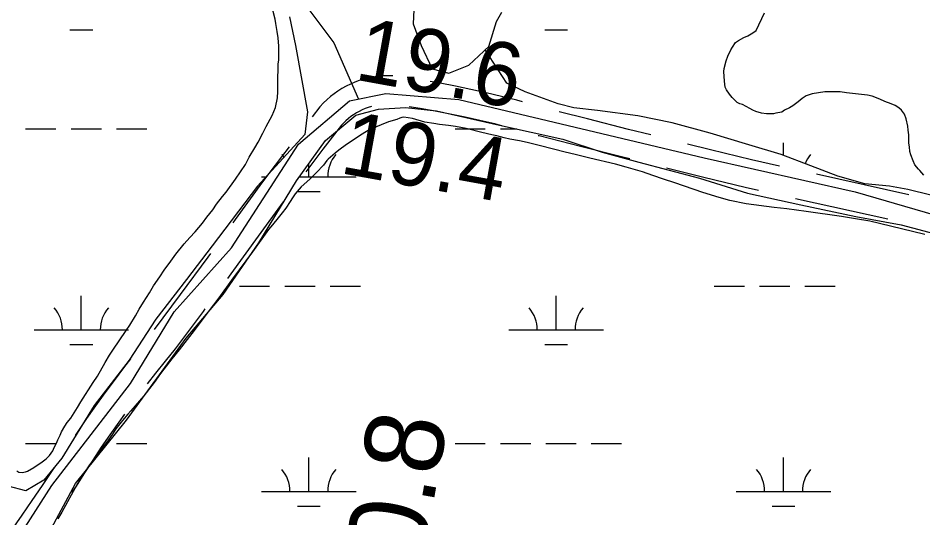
# Model space of a CAD drawing. Extents: x 3445503 to 3483459, y 540493 to 566012.
# Drawn here: x 3467479 to 3468436, y 549229 to 549757 of the extents above; entities that cross this region are included whole.
import ezdxf

# ---------------------------------------------------------------- set-up
doc = ezdxf.new("R2010")
doc.units = 0
for name, color, linetype in [('V-RIVR-RANG', 7, 'Continuous'), ('V-RIVR-RANG-IDEN', 7, 'Continuous'), ('V-ROAD-CNTR', 7, 'Continuous'), ('V-SITE-VEGE', 7, 'Continuous'), ('V-TOPO-SHOR', 7, 'Continuous'), ('V-WETL-SWMP', 7, 'Continuous')]:
    doc.layers.add(name, color=color, linetype=linetype)

msp = doc.modelspace()

# ---------------------------------------------------------------- linework, layer by layer
at = {"layer": 'V-ROAD-CNTR'}
for p, q in [((3468420.94, 549570.2), (3468323.33, 549591.9)), ((3468398.71, 549544.41), (3468301.09, 549566.11))]:
    msp.add_line(p, q, dxfattribs=at)
for points in [[(3466015.32, 550250.16), (3466176.52, 550239.53), (3466313.13, 550210.46), (3466538, 550164.12), (3466728.69, 550123.32), (3467026.41, 550051.88), (3467254.92, 550001.29), (3467388.93, 549970.04), (3467501.2, 549941.62), (3467651.94, 549870.01), (3467778.36, 549777.82), (3467813.07, 549731.01), (3467839.3, 549671.4)], [(3467875.53, 549695.98), (3467874.4, 549696.04), (3467869.4, 549696.08), (3467864.4, 549695.85), (3467859.42, 549695.37), (3467854.47, 549694.63), (3467849.57, 549693.64), (3467844.72, 549692.4), (3467839.94, 549690.91), (3467835.24, 549689.18), (3467830.64, 549687.22), (3467826.15, 549685.01), (3467821.77, 549682.59), (3467817.52, 549679.93), (3467813.42, 549677.07), (3467809.48, 549674), (3467805.69, 549670.74), (3467802.07, 549667.28), (3467798.38, 549663.36), (3467790.19, 549652.72)], [(3468012.66, 549668.47), (3468006.42, 549670.16), (3467990.37, 549674.24), (3467974.26, 549678.08), (3467958.09, 549681.68), (3467941.87, 549685.03), (3467925.61, 549688.14), (3467915.04, 549689.99)], [(3466879.8, 548949.59), (3466982.68, 548970.19), (3467120.15, 549005.79), (3467157.43, 549020.81), (3467223.16, 549030.94), (3467282.72, 549038.37), (3467345.32, 549050.13), (3467382.61, 549083.52), (3467447.06, 549157.34), (3467514.94, 549262.94), (3467598.3, 549370.65), (3467644.35, 549446.62), (3467705.07, 549514.19), (3467775.76, 549623.88), (3467829.59, 549669.42), (3467868.15, 549677.3), (3467945.3, 549671.1), (3468204.49, 549609.21), (3468364.09, 549573.5), (3468501.31, 549533.7)], [(3467853.09, 549663.57), (3467852.89, 549663.52), (3467849.59, 549662.5), (3467846.33, 549661.3), (3467843.15, 549659.93), (3467840.03, 549658.41), (3467837.01, 549656.73), (3467834.07, 549654.9), (3467831.23, 549652.91), (3467828.49, 549650.78), (3467825.86, 549648.52), (3467823.36, 549646.12), (3467821.23, 549643.88), (3467801.63, 549618.39), (3467783.5, 549594.63)], [(3467990.57, 549643.24), (3467983.19, 549645.11), (3467967.52, 549648.84), (3467951.8, 549652.34), (3467936.02, 549655.6), (3467920.2, 549658.63), (3467904.33, 549661.41), (3467892.64, 549663.28)], [(3468148.21, 549633.48), (3468124.52, 549639.41), (3468081.15, 549650.37), (3468051.26, 549657.99)], [(3468126.08, 549608.1), (3468117.21, 549610.32), (3468073.77, 549621.29), (3468030.16, 549632.41), (3468029.15, 549632.7)], [(3467765.86, 549620.97), (3467757.8, 549610.41), (3467737.81, 549583.99), (3467708.91, 549544.05), (3467706.38, 549540.59)], [(3468284.28, 549600.57), (3468254.64, 549607.16), (3468211.34, 549617.79), (3468187.02, 549623.82)], [(3468262.05, 549574.78), (3468247.81, 549577.95), (3468204.16, 549588.66), (3468164.88, 549598.4)], [(3467759.42, 549562.68), (3467733.18, 549526.41), (3467704.13, 549486.64), (3467700.58, 549481.83)], [(3467682.79, 549508.29), (3467679.95, 549504.39), (3467650.81, 549464.87), (3467623.31, 549427.91)], [(3467676.85, 549449.63), (3467674.92, 549447.01), (3467645.33, 549407.25), (3467634.78, 549394.38), (3467624.67, 549381.73), (3467615.85, 549370.42)], [(3467598.3, 549396.7), (3467590.93, 549387.25), (3467580.91, 549374.06), (3467571.05, 549360.75), (3467561.35, 549347.32), (3467551.81, 549333.78), (3467542.44, 549320.11), (3467539.55, 549315.8)], [(3467591.9, 549338.38), (3467585.77, 549329.91), (3467576.45, 549316.66), (3467567.28, 549303.3), (3467558.29, 549289.83), (3467549.45, 549276.25), (3467540.61, 549262.29), (3467536, 549255.49)], [(3467517.75, 549282.26), (3467515.51, 549278.73), (3467504.87, 549263.02), (3467494.05, 549247.19), (3467483.17, 549231.41), (3467471.96, 549215.31), (3467462.13, 549199.25)]]:
    msp.add_lwpolyline(points, dxfattribs=at)
at = {"layer": 'V-SITE-VEGE'}
for points in [[(3467477.87, 549278.6), (3467480.31, 549277.08), (3467483.85, 549276.67), (3467487.15, 549277.35), (3467489.35, 549278.03), (3467496.17, 549281.84), (3467504.96, 549287.87), (3467508.91, 549290.99), (3467512.63, 549294.56), (3467516.12, 549299.45), (3467517.64, 549303.21), (3467520.03, 549307.86), (3467521.33, 549311.19), (3467523.72, 549316.06), (3467525.24, 549319.61), (3467528.73, 549325.6), (3467531.35, 549329.37), (3467535.06, 549334.04), (3467542.26, 549345.36), (3467545.52, 549351.35), (3467558.83, 549371.77), (3467563.19, 549378.65), (3467571.47, 549393.07), (3467576.05, 549400.83), (3467579.54, 549406.16), (3467593.73, 549426.81), (3467597.43, 549432.58), (3467603.32, 549442.34), (3467607.24, 549449.44), (3467612.04, 549456.77), (3467618.36, 549466.75), (3467622.5, 549474.07), (3467629.27, 549483.62), (3467633.85, 549490.72), (3467640.84, 549500.06), (3467646.08, 549507.6), (3467654.83, 549518.49), (3467660.74, 549525.16), (3467666.65, 549531.17), (3467674.31, 549540.29), (3467678.9, 549546.51), (3467685.24, 549554.51), (3467689.17, 549560.28), (3467695.29, 549568.28), (3467699.44, 549573.17), (3467709.05, 549586.71), (3467719.75, 549602.26), (3467723.66, 549610.02), (3467729.55, 549619.78), (3467733.03, 549625.77), (3467738.04, 549635.3), (3467741.51, 549642.4), (3467748.04, 549654.15), (3467751.51, 549662.35), (3467753.64, 549672.75), (3467754.02, 549679.59), (3467753.9, 549695.71), (3467754.3, 549701.02), (3467754.46, 549708.31), (3467754.87, 549712.94), (3467755.02, 549721.12), (3467754.97, 549727.3), (3467754.24, 549736.12), (3467753.3, 549742.97), (3467751.91, 549751.35), (3467750.99, 549755.75), (3467748.71, 549765.45)], [(3468420.36, 549638.44), (3468419.89, 549642.85), (3468418.28, 549650.56), (3468416.47, 549655.41), (3468413.35, 549659.58), (3468410.24, 549662.2), (3468406.46, 549664.6), (3468402.47, 549666.56), (3468395.61, 549668.93), (3468390.29, 549671.32), (3468382.32, 549674.34), (3468377.45, 549675.41), (3468355.13, 549677.89), (3468348.28, 549678.94), (3468338.34, 549679.08), (3468332.15, 549679.03), (3468318.7, 549676.93), (3468312.53, 549674.9), (3468308.36, 549671.99), (3468303.97, 549668.43), (3468298.48, 549664.41), (3468294.75, 549662.17), (3468289.69, 549659.7), (3468286.61, 549657.69), (3468280.44, 549656.54), (3468278.02, 549655.85), (3468270.51, 549655.8), (3468265.21, 549656.42), (3468259.23, 549658.14), (3468256.12, 549659.66), (3468252.8, 549661.62), (3468245.04, 549665.53), (3468242.16, 549666.39), (3468239.5, 549667.92), (3468237.94, 549669.23), (3468234.16, 549673.17), (3468231.26, 549676.68), (3468228.13, 549681.07), (3468226.78, 549684.16), (3468226.07, 549690.33), (3468225.32, 549700.7), (3468225.74, 549703.8), (3468227.89, 549711.99), (3468229.62, 549716.86), (3468232.65, 549723.51), (3468234.62, 549726.39), (3468237.67, 549731.28), (3468240.75, 549733.29), (3468246.46, 549736.42), (3468250.64, 549738.45), (3468255.92, 549741.58), (3468259.65, 549744.04), (3468268.56, 549762.44)], [(3468437.78, 549528.12), (3468401.71, 549537.11), (3468379.81, 549542.24), (3468364.55, 549544.99), (3468349.74, 549547.3), (3468312.6, 549552.75), (3468292.04, 549555.24), (3468278.56, 549556.67), (3468248.94, 549560.63), (3468231.9, 549564.25), (3468220.4, 549567.47), (3468203.13, 549572.64), (3468173.68, 549582.78), (3468161.73, 549586.66), (3468150.21, 549590.77), (3468139.36, 549594.44), (3468122.1, 549599.6), (3468110.81, 549602.6), (3468083.82, 549609.01), (3468068.33, 549612.86), (3468057.72, 549615.2), (3468031.61, 549622.06), (3468017.67, 549625.49), (3468009.48, 549627.41), (3467999.09, 549629.09), (3467993.12, 549630.37), (3467985.37, 549632.52), (3467980.06, 549633.8), (3467969.44, 549636.15), (3467953.07, 549640.43), (3467941.79, 549642.55), (3467934.49, 549643.6), (3467924.77, 549644.62), (3467918.8, 549645.46), (3467909.29, 549647.15), (3467896.23, 549650.8), (3467887.17, 549652.28), (3467884.96, 549652.04), (3467882.98, 549651.14), (3467879.68, 549650.01), (3467870.87, 549647.29), (3467863.16, 549644.14), (3467850.62, 549638.74), (3467842.93, 549634.26), (3467826.45, 549623.53), (3467818.33, 549617.5), (3467814.38, 549614.38), (3467809.77, 549610.15), (3467807.14, 549607.92), (3467805.61, 549606.36), (3467802.11, 549601.7), (3467794.89, 549593.69), (3467787.88, 549586.79), (3467778.45, 549578.54), (3467772.32, 549571.43), (3467769.27, 549566.99), (3467767.09, 549563), (3467762.51, 549556.11), (3467758.35, 549551.22), (3467754.42, 549545.89), (3467748.29, 549538.34), (3467743.92, 549533.44), (3467727.32, 549510.12), (3467712.9, 549491.02), (3467706.78, 549482.58), (3467691.71, 549461.26), (3467674.66, 549439.27), (3467664.4, 549425.27), (3467660.68, 549420.61), (3467649.75, 549406.39), (3467641.88, 549396.83), (3467630.08, 549381.28), (3467623.08, 549371.73), (3467612.16, 549357.73), (3467598.59, 549341.72), (3467595.3, 549338.39), (3467589.62, 549331.71), (3467582.84, 549322.83)], [(3468436.86, 549591.09), (3468432.62, 549595.91), (3468431.07, 549597.45), (3468427.27, 549602.06), (3468425.48, 549606.02), (3468423.22, 549612.4), (3468422.09, 549615.92), (3468421.61, 549621), (3468421.13, 549624.75), (3468421.06, 549633.58), (3468420.36, 549638.44)], [(3467582.84, 549322.83), (3467579.13, 549317.28), (3467573.02, 549308.84), (3467568.65, 549303.06), (3467564.27, 549297.51), (3467554.22, 549283.74), (3467544.84, 549269.75), (3467541.58, 549263.54), (3467525.69, 549234.71), (3467521.54, 549227.83)]]:
    msp.add_lwpolyline(points, dxfattribs=at)
at = {"layer": 'V-TOPO-SHOR'}
msp.add_lwpolyline([(3467897.81, 549765.91), (3467897.1, 549751.09), (3467905.52, 549728.12), (3467917.23, 549703.53), (3467934.54, 549698.73), (3467955.87, 549707.13), (3467977.1, 549727.05), (3467985.12, 549753.44), (3467990.81, 549763.36)], dxfattribs=at)
at = {"layer": 'V-WETL-SWMP'}
for p, q in [((3467534.21, 549744.58), (3467558.21, 549744.58)), ((3468036.12, 549744.58), (3468060.12, 549744.58)), ((3467487.37, 549639.94), (3467519.37, 549639.94)), ((3467535.37, 549639.94), (3467567.37, 549639.94)), ((3467583.37, 549639.94), (3467615.37, 549639.94)), ((3467941.25, 549639.93), (3467973.25, 549639.93)), ((3467989.25, 549639.93), (3468006.46, 549639.93)), ((3468288.59, 549611.76), (3468288.59, 549625.2)), ((3467786.65, 549589.19), (3467786.65, 549603.06)), ((3467736.69, 549589.2), (3467741.44, 549589.2)), ((3467776.58, 549589.19), (3467836.65, 549589.19)), ((3467774.65, 549573.76), (3467798.65, 549573.76)), ((3467713.25, 549473.76), (3467745.25, 549473.76)), ((3467761.25, 549473.76), (3467793.25, 549473.76)), ((3467809.25, 549473.76), (3467841.25, 549473.76)), ((3468215.15, 549473.76), (3468247.15, 549473.76)), ((3468263.15, 549473.76), (3468295.15, 549473.76)), ((3468311.15, 549473.76), (3468343.15, 549473.76)), ((3467546.21, 549427.34), (3467546.21, 549463.34)), ((3468048.09, 549427.33), (3468048.09, 549463.33)), ((3467496.22, 549427.34), (3467596.22, 549427.34)), ((3467998.09, 549427.33), (3468098.09, 549427.33)), ((3467534.22, 549411.91), (3467558.22, 549411.91)), ((3468036.09, 549411.9), (3468060.09, 549411.9)), ((3467487.37, 549307.27), (3467519.37, 549307.27)), ((3467583.34, 549307.26), (3467615.34, 549307.26)), ((3467941.25, 549307.26), (3467973.25, 549307.26)), ((3467989.25, 549307.26), (3468021.25, 549307.26)), ((3468037.25, 549307.26), (3468069.25, 549307.26)), ((3468085.25, 549307.26), (3468117.25, 549307.26)), ((3467786.65, 549256.52), (3467786.65, 549292.52)), ((3468288.56, 549256.52), (3468288.56, 549292.52)), ((3467736.65, 549256.52), (3467836.65, 549256.52)), ((3468238.56, 549256.52), (3468338.56, 549256.52)), ((3467774.65, 549241.09), (3467798.65, 549241.09)), ((3468276.56, 549241.09), (3468300.56, 549241.09))]:
    msp.add_line(p, q, dxfattribs=at)
for points in [[(3467766.37, 549758.52), (3467772.54, 549728.12), (3467785.36, 549657.83), (3467782.39, 549634.08), (3467732.59, 549579.5), (3467684.45, 549516.24), (3467657.45, 549480.83), (3467624.96, 549438.66), (3467596.83, 549395.33), (3467559.64, 549347.58), (3467525.67, 549291.94), (3467506.48, 549268.46), (3467487.59, 549257.23), (3467468.96, 549262.23)], [(3468467.09, 549564.37), (3468419.94, 549575.86), (3468400.54, 549579.26), (3468374.42, 549581.82), (3468345.88, 549589.9), (3468317.32, 549600.75), (3468285.98, 549612.76), (3468251.89, 549623.17), (3468211.06, 549635.5), (3468170.64, 549646.25), (3468134.59, 549653.88), (3468091.83, 549659.47), (3468066.9, 549662.04), (3468050.25, 549666.26), (3468015.35, 549679.03), (3467995.9, 549688.37), (3467973.17, 549723.36), (3467977.1, 549727.05), (3467985.12, 549753.44), (3467990.81, 549763.36)], [(3467512.29, 549213.13), (3467539.95, 549265.16), (3467594, 549332.02), (3467656.98, 549418.73), (3467696.16, 549464.92), (3467733.69, 549519.39), (3467773.51, 549584.96), (3467804.41, 549627.52), (3467836.23, 549654.27), (3467860.31, 549660.79), (3467888.77, 549662.59), (3467921.62, 549658.9), (3467988.17, 549644), (3468055.13, 549629.11), (3468096.76, 549615.2), (3468135.6, 549604.83), (3468199.8, 549587.94), (3468250.54, 549572.13), (3468306.8, 549559.53), (3468365.03, 549547.33), (3468412.95, 549538.62), (3468454.16, 549527.48)]]:
    msp.add_lwpolyline(points, dxfattribs=at)
for centre, start, end in [((3467731.44, 549589.68), 34.99358, 40.77184), ((3467841.9, 549589.67), 139.22818, 180.77183), ((3468343.84, 549589.68), 139.22818, 157.655), ((3467490.97, 549427.82), 359.22818, 40.77184), ((3467601.46, 549427.82), 139.22818, 180.77183), ((3467992.85, 549427.8), 359.22818, 40.77184), ((3468103.33, 549427.8), 139.22818, 180.77183), ((3467731.41, 549256.99), 359.22818, 40.77184), ((3467841.9, 549256.99), 139.22818, 180.77183), ((3468233.32, 549256.99), 359.22818, 40.77184), ((3468343.8, 549256.99), 139.22818, 180.77183)]:
    msp.add_arc(centre, 35.25, start, end, dxfattribs=at)

# ---------------------------------------------------------------- texts
at = {"layer": 'V-RIVR-RANG'}
for s, p in [('19.6', (3467833.77, 549692.24)), ('19.4', (3467818.03, 549593.47))]:
    msp.add_text(s, height=67, rotation=349.74833, dxfattribs=at).set_placement(p)
at = {"layer": 'V-RIVR-RANG-IDEN'}
msp.add_text('R-150.8', height=83, rotation=79.88877, dxfattribs=at).set_placement((3467864.56, 548942.9))

doc.saveas('drawing.dxf')
